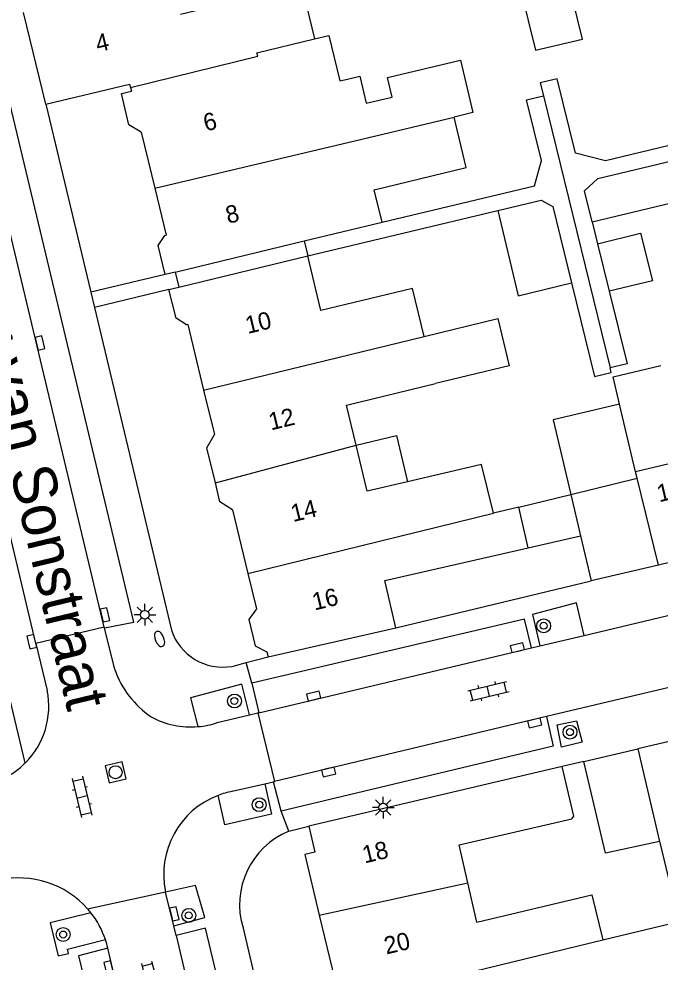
# Model space of a CAD drawing. Extents: x 132998 to 136004, y 396998 to 398512.
# Drawn here: x 133908.2 to 133945.1, y 397334.9 to 397389.1 of the extents above; entities that cross this region are included whole.
import ezdxf

# ---------------------------------------------------------------- set-up
doc = ezdxf.new("R2010")
doc.units = 0
for name, color, linetype in [('gg-afsc-erfafscheiding', 7, 'Continuous'), ('gg-afsc-hekwerk', 7, 'Continuous'), ('gg-afsc-muur', 7, 'Continuous'), ('gg-anno-huisnummerreeks BGT', 7, 'Continuous'), ('gg-anno-openbare ruimte label', 7, 'Continuous'), ('gg-bbg-bijgebouw', 7, 'Continuous'), ('gg-bbg-gedigitaliseerde bebouwing', 7, 'Continuous'), ('gg-bbg-gedigitaliseerde bebouwing onder overbouw', 7, 'Continuous'), ('gg-bbg-gedigitaliseerde bijgebouw', 7, 'Continuous'), ('gg-bbg-gedigitaliseerde overbouw', 7, 'Continuous'), ('gg-bbg-hoofdgebouw', 7, 'Continuous'), ('gg-bbg-luifel en loopbrug', 7, 'Continuous'), ('gg-bbg-pand overbouw', 7, 'Continuous'), ('gg-bbg-tussenscheiding', 7, 'Continuous'), ('gg-knt-verharding', 7, 'Continuous'), ('gg-knt-verharding nz', 7, 'Continuous'), ('gt-grn-weggrens', 7, 'Continuous'), ('gt-symb-boom', 7, 'Continuous'), ('gt-symb-brandkraan', 7, 'Continuous'), ('gt-symb-klinker verharding', 7, 'Continuous'), ('gt-symb-kolk', 7, 'Continuous'), ('gt-symb-lichtmast', 7, 'Continuous'), ('gt-symb-rioolschacht', 7, 'Continuous')]:
    doc.layers.add(name, color=color, linetype=linetype)

# ---------------------------------------------------------------- blocks, each defined once
blk = doc.blocks.new('gt0-KL1')
at = {"layer": 'gt-symb-klinker verharding'}
for p, q in [((-1.15, 0.3), (1.15, 0.3)), ((-1, -0.3), (-1, 0.3)), ((-0.5, 0.3), (-0.5, 0.45)), ((0, -0.3), (0, 0.3)), ((0.5, 0.3), (0.5, 0.45)), ((1, -0.3), (1, 0.3)), ((-1.15, -0.3), (1.15, -0.3)), ((-0.5, -0.45), (-0.5, -0.3)), ((0.5, -0.45), (0.5, -0.3))]:
    blk.add_line(p, q, dxfattribs=at)
blk = doc.blocks.new('gt0-KOLK')
at = {"layer": 'gt-symb-kolk'}
blk.add_lwpolyline([(0, 0), (0.375, 0), (0.375, 0.4), (-0.375, 0.4), (-0.375, 0), (0, 0)], dxfattribs=at)
blk = doc.blocks.new('gt0-BOOM')
at = {"layer": 'gt-symb-boom'}
for radius in [0.4, 0.2]:
    blk.add_circle((0, 0), radius, dxfattribs=at)
blk = doc.blocks.new('gt0-LMAST')
at = {"layer": 'gt-symb-lichtmast'}
for p, q in [((-0.005, 0.246), (-0.005, 0.621)), ((-0.182, 0.173), (-0.447, 0.438)), ((0.172, 0.173), (0.437, 0.438)), ((-0.255, -0.004), (-0.63, -0.004)), ((-0.182, -0.181), (-0.447, -0.446)), ((-0.005, -0.254), (-0.005, -0.629)), ((0.437, -0.446), (0.172, -0.181)), ((0.245, -0.004), (0.62, -0.004))]:
    blk.add_line(p, q, dxfattribs=at)
blk.add_circle((-0.005, -0.004), 0.25, dxfattribs=at)
blk = doc.blocks.new('gt0-BR')
at = {"layer": 'gt-symb-brandkraan'}
for centre, radius, start, end in [((-0.244, 0), 0.206, 107.5669, 252.4331), ((0.599, -2.664), 3, 106.892, 107.5669), ((0, -0.691), 0.938, 73.108, 106.892), ((-0.599, -2.664), 3, 72.4331, 73.108), ((0.244, 0), 0.206, 287.567, 72.4331), ((0.599, 2.664), 3, 252.4331, 253.108), ((0, 0.691), 0.938, 253.108, 286.8921), ((-0.599, 2.664), 3, 286.8921, 287.567)]:
    blk.add_arc(centre, radius, start, end, dxfattribs=at)
blk = doc.blocks.new('gt0-RS')
at = {"layer": 'gt-symb-rioolschacht'}
blk.add_lwpolyline([(-0.5, -0.5), (0.5, -0.5), (0.5, 0.5), (-0.5, 0.5)], close=True, dxfattribs=at)
blk.add_circle((0, 0), 0.375, dxfattribs=at)

msp = doc.modelspace()

# ---------------------------------------------------------------- linework, layer by layer
at = {"layer": 'gg-afsc-erfafscheiding'}
for p, q in [((133938.356, 397384.714), (133942.191, 397369.072)), ((133924.812, 397375.505), (133935.73, 397378.119)), ((133941.166, 397377.463), (133941.473, 397376.211)), ((133916.605, 397374.442), (133912.322, 397373.414)), ((133916.81, 397373.573), (133912.53, 397372.545))]:
    msp.add_line(p, q, dxfattribs=at)
for points in [[(133959.21, 397385.133), (133941.935, 397380.984), (133940.193, 397381.42), (133939.143, 397385.701), (133938.171, 397385.468), (133938.356, 397384.714)], [(133929.077, 397377.445), (133937.852, 397379.546), (133938.237, 397380.999), (133937.383, 397384.482), (133938.356, 397384.714)], [(133939.967, 397373.949), (133941.286, 397368.567), (133942.258, 397368.8), (133942.191, 397369.072)], [(133942.145, 397373.47), (133943.167, 397369.305), (133942.191, 397369.072)], [(133946.16, 397337.224), (133945.056, 397341.837), (133945.03, 397341.831)]]:
    msp.add_lwpolyline(points, dxfattribs=at)
at = {"layer": 'gg-afsc-hekwerk'}
msp.add_line((133946.17, 397347.71), (133943.782, 397347.157), dxfattribs=at)
at = {"layer": 'gg-afsc-muur'}
for p, q in [((133909.74, 397384.23), (133912.322, 397373.414)), ((133912.53, 397372.545), (133916.96, 397353.99)), ((133929.86, 397354.12), (133941.104, 397356.81)), ((133921.27, 397352.114), (133922.52, 397352.44)), ((133920.45, 397351.9), (133921.27, 397352.114)), ((133923.71, 397342.42), (133924.86, 397342.7)), ((133921.08, 397336.85), (133926.92, 397312.23))]:
    msp.add_line(p, q, dxfattribs=at)
for centre, radius, start, end in [((133919.915, 397354.966), 3.112, 198.2735, 279.8956), ((133925.469, 397338.184), 4.587, 112.5492, 196.9001)]:
    msp.add_arc(centre, radius, start, end, dxfattribs=at)
at = {"layer": 'gg-bbg-bijgebouw'}
for p, q in [((133948.106, 397358.47), (133944.975, 397357.728)), ((133944.975, 397357.728), (133941.104, 397356.81)), ((133940.686, 397346.431), (133943.782, 397347.157))]:
    msp.add_line(p, q, dxfattribs=at)
at = {"layer": 'gg-bbg-gedigitaliseerde bebouwing'}
for p, q in [((133929.077, 397377.445), (133928.628, 397379.317)), ((133924.603, 397376.374), (133929.077, 397377.445)), ((133934.804, 397363.519), (133930.544, 397362.519)), ((133935.495, 397360.701), (133934.804, 397363.519)), ((133936.952, 397361.058), (133935.495, 397360.701)), ((133937.47, 397358.72), (133936.952, 397361.058)), ((133934.534, 397337.179), (133934.01, 397339.441)), ((133934.534, 397337.179), (133941.143, 397338.761)), ((133941.143, 397338.761), (133941.772, 397336.162)), ((133941.772, 397336.162), (133946.16, 397337.224))]:
    msp.add_line(p, q, dxfattribs=at)
for points in [[(133917.489, 397389.411), (133924.44, 397391.103), (133925.188, 397387.992)], [(133925.188, 397387.992), (133926.017, 397388.193), (133926.651, 397385.568), (133927.085, 397385.673)], [(133927.085, 397385.673), (133927.798, 397385.846), (133928.167, 397384.293), (133929.655, 397384.647), (133929.389, 397385.765), (133933.587, 397386.763), (133934.304, 397383.749), (133933.222, 397383.492)], [(133928.628, 397379.317), (133933.918, 397380.584), (133933.222, 397383.492)], [(133931.503, 397370.873), (133930.837, 397373.642), (133925.564, 397372.375), (133924.812, 397375.505)], [(133931.503, 397370.873), (133935.737, 397371.907), (133936.391, 397369.175), (133932.155, 397368.161)], [(133927.588, 397364.618), (133927.032, 397366.93), (133932.155, 397368.161)], [(133930.544, 397362.519), (133928.223, 397361.974), (133927.588, 397364.618)], [(133934.01, 397339.441), (133933.502, 397341.636), (133939.993, 397343.138), (133940.11, 397343.28)]]:
    msp.add_lwpolyline(points, dxfattribs=at)
at = {"layer": 'gg-bbg-gedigitaliseerde bebouwing onder overbouw'}
for p, q in [((133917.172, 397374.579), (133924.603, 397376.374)), ((133917.381, 397373.711), (133924.812, 397375.505))]:
    msp.add_line(p, q, dxfattribs=at)
at = {"layer": 'gg-bbg-gedigitaliseerde bijgebouw'}
for p, q in [((133941.473, 397376.211), (133942.145, 397373.47)), ((133939.834, 397362.179), (133939.927, 397361.788)), ((133939.927, 397361.788), (133940.489, 397359.412)), ((133940.489, 397359.412), (133941.104, 397356.81)), ((133943.782, 397347.157), (133945.03, 397341.831))]:
    msp.add_line(p, q, dxfattribs=at)
for points in [[(133937.042, 397390.844), (133937.903, 397387.339), (133940.602, 397387.982), (133939.74, 397391.492), (133937.042, 397390.844)], [(133941.166, 397377.463), (133940.728, 397379.251), (133941.488, 397379.951), (133946.213, 397381.086)], [(133941.166, 397377.463), (133946.762, 397378.803), (133946.213, 397381.086)], [(133935.73, 397378.119), (133938.236, 397378.719), (133938.89, 397378.341), (133939.967, 397373.949)], [(133935.73, 397378.119), (133936.904, 397373.216), (133939.967, 397373.949)], [(133941.473, 397376.211), (133943.949, 397376.816), (133944.621, 397374.075), (133942.145, 397373.47)], [(133942.738, 397366.978), (133942.364, 397368.549), (133945.108, 397369.202)], [(133942.738, 397366.978), (133938.911, 397366.071), (133939.834, 397362.179)], [(133945.03, 397341.831), (133941.922, 397341.156), (133940.686, 397346.431)]]:
    msp.add_lwpolyline(points, dxfattribs=at)
at = {"layer": 'gg-bbg-gedigitaliseerde overbouw'}
msp.add_line((133924.603, 397376.374), (133924.812, 397375.505), dxfattribs=at)
at = {"layer": 'gg-bbg-hoofdgebouw'}
for p, q in [((133909.74, 397384.23), (133908.457, 397389.499)), ((133914.606, 397385.199), (133914.659, 397384.98)), ((133915.23, 397382.618), (133916.008, 397379.398)), ((133916.008, 397379.398), (133916.658, 397376.705)), ((133917.172, 397374.579), (133916.605, 397374.442)), ((133916.81, 397373.573), (133917.381, 397373.711)), ((133917.902, 397371.554), (133918.814, 397367.779)), ((133918.814, 397367.779), (133919.431, 397365.226)), ((133920.475, 397360.907), (133921.361, 397357.236)), ((133921.361, 397357.236), (133921.852, 397355.204)), ((133922.52, 397352.44), (133929.86, 397354.12)), ((133922.448, 397352.738), (133922.52, 397352.44)), ((133939.44, 397346.14), (133924.86, 397342.7)), ((133940.11, 397343.28), (133939.44, 397346.14)), ((133924.86, 397342.7), (133925.213, 397341.221))]:
    msp.add_line(p, q, dxfattribs=at)
for points in [[(133909.74, 397384.23), (133914.56, 397385.39), (133914.606, 397385.199)], [(133915.23, 397382.618), (133914.509, 397383.054), (133914.101, 397384.845), (133914.659, 397384.98)], [(133916.605, 397374.442), (133916.204, 397376.097), (133916.59, 397376.688), (133916.658, 397376.705)], [(133917.902, 397371.554), (133917.836, 397371.538), (133917.237, 397371.927), (133916.81, 397373.573)], [(133919.489, 397362.464), (133919.008, 397364.472), (133919.431, 397365.226)], [(133920.475, 397360.907), (133919.754, 397361.357), (133919.489, 397362.464)], [(133929.86, 397354.12), (133929.23, 397356.83), (133937.47, 397358.72)], [(133921.852, 397355.204), (133921.406, 397354.59), (133921.77, 397353.086), (133922.448, 397352.738)], [(133925.213, 397341.221), (133924.634, 397341.083), (133925.469, 397337.586)], [(133925.469, 397337.586), (133926.358, 397333.865), (133926.937, 397334.004)]]:
    msp.add_lwpolyline(points, dxfattribs=at)
at = {"layer": 'gg-bbg-luifel en loopbrug'}
for p, q in [((133936.952, 397361.058), (133939.927, 397361.788)), ((133937.47, 397358.72), (133940.489, 397359.412))]:
    msp.add_line(p, q, dxfattribs=at)
msp.add_lwpolyline([(133927.588, 397364.618), (133929.906, 397365.175), (133930.544, 397362.519)], dxfattribs=at)
at = {"layer": 'gg-bbg-pand overbouw'}
msp.add_line((133917.172, 397374.579), (133917.381, 397373.711), dxfattribs=at)
at = {"layer": 'gg-bbg-tussenscheiding'}
for p, q in [((133918.814, 397367.779), (133931.503, 397370.873)), ((133943.66, 397363.089), (133942.738, 397366.978)), ((133919.489, 397362.464), (133927.588, 397364.618)), ((133946.404, 397363.741), (133943.66, 397363.089)), ((133943.749, 397362.725), (133943.66, 397363.089)), ((133939.927, 397361.788), (133943.749, 397362.725)), ((133944.975, 397357.728), (133943.749, 397362.725)), ((133921.361, 397357.236), (133935.495, 397360.701)), ((133925.469, 397337.586), (133934.01, 397339.441)), ((133927.26, 397332.651), (133941.772, 397336.162))]:
    msp.add_line(p, q, dxfattribs=at)
for points in [[(133914.606, 397385.199), (133921.931, 397386.987), (133921.882, 397387.187), (133925.188, 397387.992)], [(133916.008, 397379.398), (133927.917, 397382.23), (133933.222, 397383.492)]]:
    msp.add_lwpolyline(points, dxfattribs=at)
at = {"layer": 'gg-knt-verharding'}
for p, q in [((133909.174, 397353.223), (133901.786, 397384.066)), ((133940.706, 397353.682), (133956.716, 397357.49)), ((133913.097, 397354.157), (133909.174, 397353.223)), ((133913.108, 397354.114), (133913.097, 397354.157)), ((133913.702, 397351.712), (133913.108, 397354.114)), ((133938.151, 397353.075), (133940.706, 397353.682)), ((133909.174, 397353.223), (133909.82, 397350.505)), ((133937.664, 397352.959), (133938.151, 397353.075)), ((133954.806, 397352.875), (133938.526, 397349.006)), ((133921.578, 397350.934), (133921.992, 397349.233)), ((133919.592, 397348.663), (133921.446, 397349.104)), ((133921.446, 397349.104), (133921.928, 397349.218)), ((133921.992, 397349.233), (133921.928, 397349.218)), ((133921.928, 397349.218), (133922.894, 397345.277)), ((133940.686, 397346.431), (133939.44, 397346.14)), ((133920.457, 397344.712), (133922.333, 397345.147)), ((133922.333, 397345.147), (133922.835, 397345.263)), ((133922.894, 397345.277), (133922.835, 397345.263)), ((133923.266, 397343.568), (133922.835, 397345.263)), ((133912.141, 397337.957), (133916.626, 397338.929)), ((133916.631, 397338.907), (133916.626, 397338.929)), ((133917.094, 397336.974), (133916.631, 397338.907)), ((133917.227, 397336.418), (133917.094, 397336.974))]:
    msp.add_line(p, q, dxfattribs=at)
for points in [[(133913.108, 397354.114), (133914.796, 397354.44), (133907.666, 397384.295), (133905.999, 397383.869)], [(133940.706, 397353.682), (133940.261, 397355.558), (133937.72, 397354.884), (133938.151, 397353.075)], [(133937.664, 397352.959), (133937.261, 397354.608), (133921.578, 397350.934)], [(133921.446, 397349.104), (133921.02, 397350.876), (133918.062, 397350.083), (133918.49, 397348.431)], [(133938.526, 397349.006), (133938.92, 397347.301), (133923.266, 397343.568)], [(133939.139, 397348.538), (133940.256, 397348.766), (133940.584, 397347.535), (133939.398, 397347.249), (133939.139, 397348.538)], [(133922.333, 397345.147), (133922.728, 397343.391), (133920.027, 397342.792), (133919.649, 397344.481)], [(133917.094, 397336.974), (133918.884, 397337.459), (133918.343, 397339.289), (133916.631, 397338.907)], [(133912.331, 397337.73), (133909.983, 397337.141), (133910.452, 397335.241), (133911.047, 397335.377), (133910.979, 397335.625), (133913.166, 397336.18)], [(133919.903, 397325.145), (133921.632, 397325.535), (133918.92, 397336.844), (133917.227, 397336.418)], [(133913.301, 397335.694), (133911.623, 397335.258), (133914.075, 397325.105), (133915.739, 397325.509)]]:
    msp.add_lwpolyline(points, dxfattribs=at)
for centre, radius, start, end in [((133919.058, 397353.667), 5.702, 200.0544, 235.0298), ((133905.311, 397349.598), 4.6, 314.9643, 11.3671), ((133918.068, 397353.155), 4.743, 241.2972, 275.1052), ((133918.076, 397353.129), 4.716, 275.0316, 288.7457), ((133905.326, 397349.582), 4.577, 295.8009, 314.9774), ((133921.384, 397339.942), 4.859, 100.9944, 110.9152), ((133921.387, 397339.935), 4.867, 110.9286, 191.9359), ((133908.192, 397334.451), 5.281, 41.5961, 102.5888), ((133908.695, 397334.88), 4.62, 38.0935, 41.7655), ((133908.351, 397334.586), 5.072, 18.3173, 38.3062), ((133908.544, 397334.634), 4.873, 12.5575, 18.4907)]:
    msp.add_arc(centre, radius, start, end, dxfattribs=at)
at = {"layer": 'gg-knt-verharding nz'}
for p, q in [((133913.097, 397354.157), (133905.999, 397383.869)), ((133921.992, 397349.233), (133937.664, 397352.959)), ((133938.526, 397349.006), (133922.894, 397345.277)), ((133917.227, 397336.418), (133919.903, 397325.145)), ((133915.739, 397325.509), (133913.301, 397335.694))]:
    msp.add_line(p, q, dxfattribs=at)
at = {"layer": 'gt-grn-weggrens'}
for p, q in [((133912.322, 397373.414), (133912.53, 397372.545)), ((133921.578, 397350.934), (133921.27, 397352.114)), ((133908.561, 397346.344), (133907.67, 397350.05)), ((133923.71, 397342.42), (133923.266, 397343.568))]:
    msp.add_line(p, q, dxfattribs=at)

# ---------------------------------------------------------------- block references
at = {"layer": 'gt-symb-boom'}
for p in [(133938.372, 397354.233), (133920.587, 397349.908), (133939.884, 397348.116), (133922.012, 397343.943), (133917.96, 397337.575), (133910.738, 397336.475)]:
    msp.add_blockref('gt0-BOOM', p, dxfattribs=at)
at = {"layer": 'gt-symb-brandkraan', "rotation": -68.33696013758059}
msp.add_blockref('gt0-BR', (133916.283, 397353.477), dxfattribs=at)
at = {"layer": 'gt-symb-klinker verharding'}
for p, rotation in [((133935.193, 397350.471), 13.35534096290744), ((133911.821, 397344.394), -76.64465903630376), ((133915.816, 397333.759), -75.88039706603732)]:
    msp.add_blockref('gt0-KL1', p, dxfattribs=dict(at, rotation=rotation))
at = {"layer": 'gt-symb-kolk'}
for p, rotation in [((133909.209, 397370.448), -76.53322310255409), ((133912.948, 397354.816), -76.53322310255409), ((133909.13, 397353.363), 103.29958432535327), ((133936.9, 397352.777), 13.355340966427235), ((133925.187, 397349.993), 13.411071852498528), ((133937.807, 397348.835), -166.6446590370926), ((133925.957, 397346.019), -166.6446590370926), ((133916.941, 397337.618), -76.58892814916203), ((133913.549, 397334.594), 103.53585636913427)]:
    msp.add_blockref('gt0-KOLK', p, dxfattribs=dict(at, rotation=rotation))
at = {"layer": 'gt-symb-lichtmast'}
for p in [(133915.444, 397354.874), (133929.149, 397343.783)]:
    msp.add_blockref('gt0-LMAST', p, dxfattribs=at)
at = {"layer": 'gt-symb-rioolschacht', "rotation": -76.58892815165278}
msp.add_blockref('gt0-RS', (133913.752, 397345.809), dxfattribs=at)

# ---------------------------------------------------------------- texts
at = {"layer": 'gg-anno-huisnummerreeks BGT'}
for s, rotation, p in [('4', 13.7, (133912.731, 397387.214)), ('6', 13.6, (133918.934, 397382.661)), ('8', 13.6, (133920.217, 397377.351)), ('10', 13.6, (133921.348, 397371.015)), ('12', 13.6, (133922.688, 397365.468)), ('1c', 13.3, (133945.015, 397361.334)), ('14', 13.6, (133923.962, 397360.196)), ('16', 13.6, (133925.191, 397355.109)), ('18', 13.4, (133928.072, 397340.56)), ('20', 13.4, (133929.323, 397335.323))]:
    msp.add_text(s, height=1, rotation=rotation, dxfattribs=at).set_placement(p)
at = {"layer": 'gg-anno-openbare ruimte label'}
msp.add_text('Minister van Sonstraat', height=2.5, rotation=283.5, dxfattribs=at).set_placement((133903.24, 397381.583))

doc.saveas('drawing.dxf')
